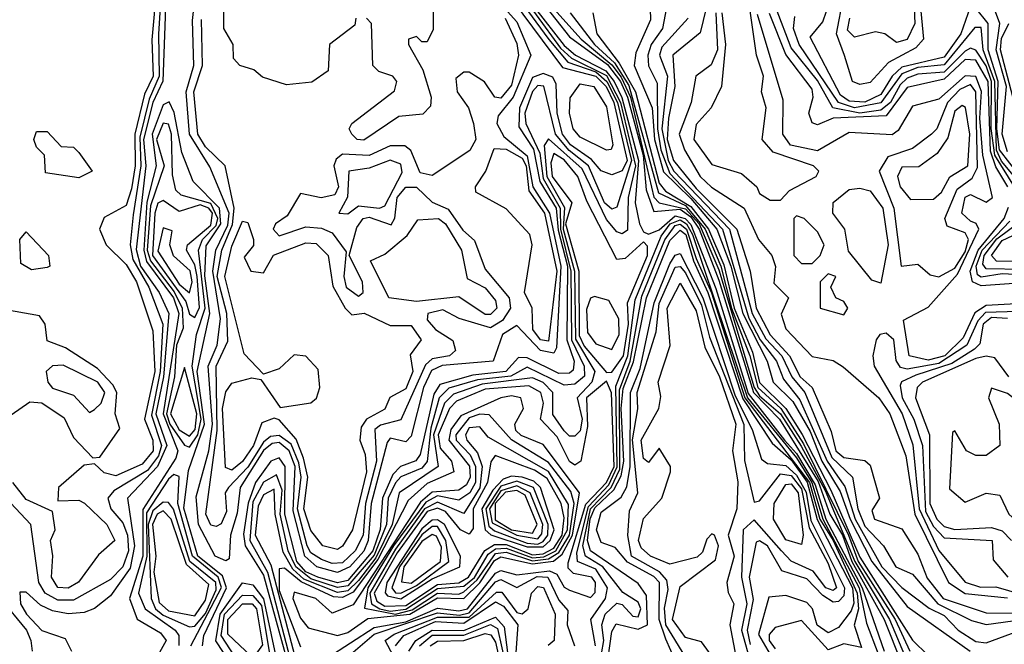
# Model space of a CAD drawing. Extents: x 2889633 to 3052318, y 540750 to 918690.
# Tile 576 of 656: x 2991813 to 2993679, y 823738 to 824922. Entities that reach past the tile are written whole.
import ezdxf

# ---------------------------------------------------------------- set-up
doc = ezdxf.new("R2010")
doc.units = 0

msp = doc.modelspace()

# ---------------------------------------------------------------- linework, layer by layer
at = {"layer": '0CON02XD'}
for points in [[(2992734.8, 824995), (2992815.7, 824884.3), (2992851.7, 824841.7), (2992905, 824822.8), (2992925.9, 824805), (2992946, 824765), (2992972.7, 824655), (2992945, 824566.7), (2992935, 824562.5), (2992921.5, 824575), (2992891.2, 824645), (2992854.2, 824674.2), (2992828.7, 824705), (2992806.2, 824796.2), (2992795, 824797.1), (2992785, 824785.8), (2992770.4, 824745), (2992772.3, 824725), (2992798.7, 824668.7), (2992805, 824621.1), (2992837.3, 824565), (2992838.1, 824525), (2992857.7, 824445), (2992858.5, 824315), (2992882.9, 824265), (2992883.6, 824246.4), (2992865, 824231.1), (2992845, 824229.4), (2992775, 824263.5), (2992743.8, 824246.2), (2992680.8, 824239.2), (2992626.4, 824223.6), (2992608.2, 824205), (2992592.3, 824147.7), (2992585.4, 824084.6), (2992575, 824071.9), (2992535, 824055.6), (2992525, 824044.4), (2992511.4, 824015), (2992508.1, 823965), (2992485, 823907.2), (2992435, 823848.8), (2992415, 823845.7), (2992365, 823862.3), (2992336.5, 823885), (2992322, 823915), (2992306.9, 823985), (2992310.5, 824030.5), (2992299.5, 824059.5), (2992275, 824045.5), (2992255, 824008), (2992249.2, 823935), (2992282.4, 823875), (2992325, 823712.5)], [(2992745.9, 824995), (2992838.2, 824868.2), (2992858.9, 824848.9), (2992925, 824816), (2992951.5, 824765), (2992980.3, 824645), (2992966.1, 824585), (2992965, 824523.3), (2992955, 824516.2), (2992945, 824520), (2992925, 824542.9), (2992879, 824639), (2992815, 824695.8), (2992806.7, 824683.3), (2992811.9, 824625), (2992845.7, 824565.7), (2992843.1, 824525), (2992864.2, 824445), (2992866.6, 824316.6), (2992902.9, 824255), (2992897.5, 824235), (2992869.5, 824205), (2992879.1, 824165), (2992875, 824142.9), (2992865, 824132.5), (2992855, 824132.5), (2992845, 824142.5), (2992823.6, 824173.6), (2992823.1, 824215), (2992805, 824234.5), (2992785, 824242.9), (2992689.2, 824230.8), (2992635, 824212.3), (2992618.2, 824195), (2992597, 824135), (2992605.8, 824075), (2992531.9, 824025), (2992518.8, 823965), (2992487.9, 823902.1), (2992455, 823859), (2992435, 823839.3), (2992415, 823836.2), (2992351.7, 823861.7), (2992330.7, 823880.7), (2992312.5, 823912.5), (2992297.2, 823985), (2992295, 824032), (2992275, 824021.4), (2992265, 824000), (2992259.3, 823945), (2992288.6, 823888.6), (2992334.2, 823715)], [(2992072.1, 824982.1), (2992063.6, 824883.6), (2992065.9, 824815), (2992049.2, 824780.8), (2992031.1, 824705), (2992031.8, 824645), (2992025, 824601.2), (2992015, 824570), (2991973, 824547), (2991964, 824525), (2991976.7, 824495), (2992015, 824458), (2992034.4, 824425), (2992065, 824332.5), (2992068.8, 824255), (2992049.6, 824165), (2992065.4, 824125), (2992066.2, 824105), (2992045, 824079.4), (2991995, 824057.1), (2991972.9, 824062.9), (2991955, 824080), (2991935, 824077.5), (2991886.7, 824035), (2991885, 824010), (2991925, 824011.2), (2991935.8, 824005.8), (2991978, 823965), (2991993.3, 823935), (2991962.3, 823907.7), (2991924.4, 823855.6), (2991905, 823844.3)], [(2992415, 823874.2), (2992375.8, 823885), (2992353.1, 823905), (2992331, 823991), (2992335.2, 824075.2), (2992323.5, 824105), (2992305, 824120.3), (2992291.4, 824118.6), (2992275, 824105.4), (2992230.7, 824035), (2992225, 823986.7), (2992212.5, 823945), (2992209.7, 823900.3), (2992203.9, 823896.1), (2992183.3, 823905), (2992151.8, 823965), (2992147.4, 824017.4), (2992171.4, 824105), (2992178.3, 824155), (2992170.3, 824265), (2992187.5, 824305), (2992193.6, 824355), (2992178.7, 824445), (2992184.7, 824485), (2992207.6, 824532.4), (2992209.8, 824555), (2992173, 824643), (2992134.7, 824705), (2992128.4, 824785), (2992143.2, 824835), (2992140.2, 824920.2), (2992147.5, 824985)], [(2992728.1, 824985), (2992841.5, 824831.5), (2992905, 824814.8), (2992924.2, 824795), (2992939.1, 824765), (2992964, 824655), (2992955, 824635.6), (2992935, 824628.1), (2992915, 824635.6), (2992896.9, 824656.9), (2992856.8, 824685), (2992841.6, 824705), (2992831.6, 824745), (2992829.8, 824799.8), (2992823.3, 824813.3), (2992805, 824820), (2992785, 824812.2), (2992760.3, 824755), (2992758.9, 824718.9), (2992786.8, 824676.8), (2992799, 824615), (2992829.8, 824565), (2992833.3, 824523.3), (2992851, 824455), (2992850.2, 824315), (2992863.6, 824275), (2992862.1, 824257.9), (2992855, 824251.9), (2992835, 824251.2), (2992775, 824280.8), (2992758.1, 824281.9), (2992734.2, 824255), (2992671.7, 824248.3), (2992609.3, 824230.7), (2992597.8, 824212.2), (2992572, 824098), (2992563.9, 824086.1), (2992534.7, 824075.3), (2992520, 824060), (2992500.8, 824015), (2992495.9, 823955.9), (2992482.3, 823915), (2992435, 823858.8), (2992415, 823854.8), (2992377.8, 823865), (2992355, 823875.3), (2992338.5, 823895), (2992315.2, 823985), (2992316.3, 824075), (2992305, 824091.5), (2992288.9, 824085), (2992260, 824045), (2992245.8, 824005.8), (2992237, 823947), (2992240.3, 823925), (2992275, 823869.4), (2992321.4, 823701.4)], [(2993006.7, 824985), (2993008.3, 824921.7), (2992980.7, 824859.3), (2992977.8, 824835), (2993011.4, 824755), (2993016.3, 824695), (2993033.4, 824633.4), (2993085, 824582.8), (2993134.3, 824525), (2993161, 824455), (2993183.5, 824365), (2993229.6, 824275), (2993240.9, 824235), (2993278.5, 824198.5), (2993311.3, 824141.3), (2993333.2, 824085), (2993367.9, 824027.9), (2993387, 823975), (2993428.2, 823895), (2993495, 823810), (2993614.5, 823725)], [(2993255, 824580), (2993271.7, 824598.3), (2993322.5, 824625), (2993327.5, 824635), (2993317.5, 824645), (2993240.9, 824670.9), (2993220, 824695), (2993228, 824755), (2993218.8, 824785), (2993222.5, 824815), (2993209.2, 824855), (2993192.5, 824975)], [(2993507.1, 824975), (2993509.6, 824915), (2993495, 824884.2), (2993475, 824878.8), (2993452.5, 824895), (2993435, 824899.2), (2993395, 824888.8), (2993381.9, 824901.9), (2993386, 824925)], [(2993685, 824671.6), (2993675.2, 824705), (2993683.2, 824795), (2993663.7, 824865), (2993670.9, 824915), (2993648.8, 824975)], [(2992450, 824925), (2992448.3, 824911.7), (2992400, 824875), (2992397.5, 824825), (2992366.7, 824803.3), (2992318.3, 824798.3), (2992273, 824813), (2992257, 824827), (2992230, 824835), (2992218.3, 824848.3), (2992217.5, 824875), (2992200, 824905), (2992200, 824965)], [(2992714.3, 824964.3), (2992755, 824917.8), (2992781.9, 824855), (2992748.1, 824775), (2992720, 824740), (2992717.1, 824725), (2992730.8, 824700.8), (2992775, 824663.6), (2992785.7, 824605), (2992817.1, 824555), (2992838.8, 824455), (2992830.2, 824299.8), (2992825, 824290), (2992800, 824295), (2992755, 824342), (2992728.1, 824325), (2992710, 824275), (2992613.4, 824266.6), (2992593.3, 824256.7), (2992578.2, 824225), (2992555, 824132.5), (2992545, 824121.9), (2992515, 824128.8), (2992509.2, 824120.8), (2992478.8, 824005), (2992473.5, 823935), (2992465, 823914.6), (2992438.5, 823885), (2992415, 823874.2)], [(2993119.3, 824965), (2993102.9, 824897.1), (2993050.8, 824855), (2993054.7, 824795), (2993042.5, 824735), (2993040.2, 824695), (2993052.4, 824655), (2993095, 824601.8), (2993172, 824525), (2993197.1, 824445), (2993208.7, 824375), (2993235, 824324.5), (2993272, 824285), (2993292.1, 824245), (2993314.7, 824224.7), (2993351.1, 824141.1), (2993360, 824105), (2993375, 824092.2), (2993415, 824086.7), (2993425, 824077.5), (2993442.5, 824015), (2993428.3, 823991.7), (2993433.3, 823975), (2993485, 823956.7), (2993515, 823908.8), (2993533.1, 823863.1), (2993563.1, 823825), (2993645, 823797.7), (2993695, 823797.3)], [(2993518.4, 824965), (2993526, 824885), (2993511.3, 824868.7), (2993459.5, 824840.5), (2993425, 824803.1), (2993405, 824799.2), (2993391.2, 824805), (2993376.2, 824853.8), (2993360.8, 824895), (2993374.6, 824965)], [(2992079.7, 824955), (2992075.7, 824895), (2992077, 824815), (2992058.5, 824771.5), (2992040.5, 824699.5), (2992042.8, 824645), (2992028.2, 824551.8), (2992022.5, 824495), (2992027.2, 824467.2), (2992057.5, 824415), (2992084.5, 824345), (2992079, 824255), (2992062.6, 824172.6), (2992081.6, 824115), (2992076.3, 824095), (2992055, 824067.7), (2991991.1, 824028.9), (2991980, 824015), (2991985.8, 823995), (2992008.1, 823968.1), (2992017.3, 823945), (2992018.9, 823915), (2992008.5, 823885), (2991985, 823860.8), (2991915, 823821.9), (2991885, 823821.5)], [(2992089.4, 824945), (2992084.4, 824805.6), (2992065.2, 824765), (2992047.7, 824695), (2992051.7, 824645), (2992033.4, 824486.6), (2992041.6, 824455), (2992077.2, 824405), (2992095.3, 824365), (2992085.5, 824245), (2992070.7, 824175), (2992091.9, 824115), (2992074.2, 824075), (2992017.5, 824015), (2992030.7, 823925), (2992022.1, 823882.1)], [(2992596.7, 824945), (2992596.7, 824903.3), (2992585, 824880), (2992575, 824880), (2992565, 824890), (2992550, 824885), (2992550, 824875), (2992577, 824827), (2992592.5, 824775), (2992591.7, 824758.3), (2992577, 824743), (2992531.7, 824738.3), (2992465, 824693.8)], [(2992788.8, 824945), (2992845, 824872.9), (2992866.2, 824855), (2992923.8, 824825), (2992939.7, 824805), (2992954.4, 824774.4), (2992985.9, 824655), (2992979.3, 824575), (2992987.5, 824535), (2992995, 824520), (2993005, 824515.7), (2993025, 824523.8), (2993055, 824550.2), (2993074.1, 824545), (2993085, 824533.8), (2993132.3, 824412.3), (2993193.7, 824213.7), (2993262.3, 824125), (2993285, 824099.4), (2993320.6, 824040.6), (2993341.1, 823975), (2993409.6, 823845), (2993451.2, 823725)], [(2992803.1, 824955), (2992855, 824889.6), (2992926.7, 824836.7), (2992951.4, 824805), (2992964.9, 824775), (2992994.6, 824665), (2993000.5, 824599.5), (2993015, 824558.6), (2993065, 824562.7), (2993085, 824548.3), (2993100.8, 824525), (2993138.3, 824428.3), (2993203.8, 824215), (2993253, 824165), (2993326.5, 824046.5), (2993348.1, 823985), (2993372.4, 823945), (2993389.9, 823895), (2993451.4, 823785), (2993485, 823701.1)], [(2992825, 824942.3), (2992877.3, 824885), (2992935, 824836.5), (2992952.7, 824812.7), (2992970.6, 824775), (2993015, 824585.6), (2993025, 824574.6), (2993075, 824563.3), (2993100.7, 824535), (2993137.9, 824447.9), (2993205, 824224.7), (2993215, 824209), (2993254.9, 824174.9), (2993293.9, 824113.9), (2993339.3, 824029.3), (2993395.5, 823895), (2993461.6, 823785), (2993495, 823705.6)], [(2993038.8, 824945), (2993031.4, 824905), (2993009.5, 824875), (2993003.3, 824855), (2993004.4, 824834.4), (2993021.4, 824801.4), (2993021.6, 824715), (2993027.9, 824675), (2993045, 824630.7), (2993144.7, 824525), (2993195, 824356.5), (2993216.4, 824315), (2993247.3, 824275), (2993260.5, 824240.5), (2993291.7, 824201.7), (2993343.2, 824085), (2993363, 824057), (2993377.1, 824037.1), (2993396.3, 823975), (2993446.9, 823885), (2993485, 823845.7), (2993536.7, 823806.7), (2993565, 823792.9), (2993591.4, 823765), (2993625, 823743.1), (2993645, 823740.6), (2993705, 823762.9)], [(2993698.4, 824605), (2993661, 824665), (2993654.2, 824715.8), (2993654.8, 824805), (2993645, 824834.6), (2993625, 824864.4), (2993615, 824868.1), (2993605, 824862.1), (2993565, 824822.7), (2993515, 824818.7), (2993495, 824811.2), (2993481.4, 824798.6), (2993463.1, 824765), (2993445, 824750.7), (2993405, 824744.7), (2993354, 824755), (2993325, 824806.5), (2993275, 824868.6), (2993246.9, 824943.1)], [(2993614.3, 824945.7), (2993596.9, 824895), (2993565, 824851.2), (2993485, 824831.8), (2993466.6, 824815), (2993445, 824780.4), (2993415, 824765.9), (2993385, 824767.2), (2993368.8, 824778.8), (2993311.2, 824888.8), (2993335, 824918), (2993342.1, 824937.9)], [(2993709.3, 824625), (2993670.1, 824675), (2993664.9, 824715.1), (2993667.5, 824805), (2993648.4, 824865), (2993648.2, 824915), (2993625, 824944)], [(2992405, 823891.1), (2992385, 823898.5), (2992365, 823911.4), (2992357.9, 823925), (2992339.2, 823995), (2992346.4, 824055), (2992342.2, 824082.2), (2992327.2, 824117.2), (2992305, 824133.9), (2992288.3, 824131.7), (2992275, 824121.2), (2992245, 824073.6), (2992208.8, 824035), (2992202.5, 824025), (2992205, 823990), (2992195, 823966.7), (2992185, 823961.2), (2992175, 823964), (2992166, 823985), (2992186.9, 824143.1), (2992185.6, 824265), (2992207.3, 824312.7), (2992205.4, 824365), (2992187.1, 824435), (2992196.1, 824485), (2992216.2, 824533.8), (2992219.6, 824565), (2992202.5, 824645), (2992165, 824680.8), (2992150.5, 824705), (2992142.9, 824785), (2992159.5, 824835), (2992157.6, 824922.4)], [(2992733.1, 824925), (2992755, 824876.7), (2992758.6, 824855), (2992745, 824798), (2992725, 824773.1), (2992713.3, 824775), (2992693.9, 824803.9), (2992665, 824822.5), (2992655, 824822.5), (2992639.3, 824810.7), (2992642, 824785), (2992663.3, 824755), (2992673.3, 824725), (2992677.5, 824695), (2992666, 824674), (2992595, 824626.7), (2992571.7, 824631.7), (2992554.3, 824674.3), (2992542.7, 824682.7), (2992515, 824682.9), (2992475, 824664.4), (2992425, 824667.1), (2992412.5, 824657.5), (2992408.1, 824645), (2992417.3, 824605), (2992410, 824590), (2992384.3, 824584.3), (2992345, 824592.5), (2992320, 824550), (2992297.5, 824535), (2992293.3, 824525), (2992305, 824512), (2992355, 824529.2), (2992385, 824527.1), (2992405, 824518), (2992431.7, 824481.7), (2992427.1, 824435), (2992431.9, 824415), (2992455, 824398), (2992463.8, 824405), (2992462.5, 824425), (2992437.5, 824475), (2992452, 824528), (2992464, 824545), (2992475, 824547.8), (2992516.9, 824533.1), (2992524.2, 824545.8), (2992528.2, 824585), (2992545, 824604.4), (2992565, 824604.3), (2992595, 824575.8), (2992625, 824562.9), (2992653.1, 824523.1), (2992675, 824503.3), (2992695, 824448.8), (2992740.8, 824395), (2992742.9, 824375), (2992728.2, 824351.8), (2992705, 824337.8), (2992645.8, 824355.8), (2992615, 824371.9), (2992586.2, 824365), (2992585, 824353.3), (2992601.2, 824335), (2992633.9, 824313.9), (2992638.8, 824295), (2992627.5, 824285), (2992595, 824279.4), (2992582.1, 824267.9), (2992535, 824163.3), (2992496.5, 824153.5), (2992485.8, 824145), (2992488.9, 824085), (2992468.1, 824005), (2992463.6, 823945), (2992448.5, 823915), (2992425, 823892.5), (2992405, 823891.1)], [(2992465, 824693.8), (2992452.5, 824695), (2992442.5, 824705), (2992437.5, 824715), (2992442.5, 824725), (2992523, 824787), (2992527.5, 824805), (2992520, 824815), (2992493.9, 824823.9), (2992482.5, 824835), (2992480, 824915), (2992470, 824925)], [(2992856.2, 824935), (2992902.5, 824875), (2992940, 824840), (2992967.5, 824797.5), (2993023.6, 824593.6), (2993075, 824569.7), (2993112.2, 824525), (2993141.7, 824455), (2993161.8, 824375), (2993197, 824285), (2993211.7, 824225), (2993255.7, 824185), (2993298.3, 824118.3), (2993383.7, 823945), (2993401.9, 823895), (2993472.1, 823785), (2993500, 823725)], [(2992899.2, 824935), (2992906.7, 824895), (2992949.4, 824839.4), (2992980, 824785), (2993025, 824612.2), (2993036.9, 824596.9), (2993085, 824567.9), (2993118.6, 824525), (2993147.2, 824457.2), (2993167.3, 824375), (2993201.8, 824291.8), (2993215, 824234.5), (2993265.1, 824185.1), (2993296, 824136), (2993350.1, 824030.1), (2993405, 823903.1), (2993505, 823745.7), (2993535, 823717.1)], [(2993080, 824925), (2993030.2, 824869.8), (2993025.6, 824855), (2993040.8, 824815), (2993030, 824715), (2993041.7, 824655), (2993052.9, 824635), (2993158.2, 824525), (2993201.1, 824365), (2993226.8, 824316.8), (2993257.7, 824285), (2993276.2, 824245), (2993301.2, 824215), (2993352.2, 824092.2), (2993391.4, 824055), (2993401.3, 823995), (2993415, 823962.2), (2993450, 823925), (2993473.3, 823885), (2993505, 823871.2), (2993553.1, 823815), (2993617, 823783), (2993645, 823775.7), (2993695, 823782.7)], [(2993132.1, 824935), (2993135.3, 824864.7), (2993123.4, 824836.6), (2993094.2, 824815), (2993085.7, 824765), (2993063.1, 824705), (2993072.7, 824675), (2993102.9, 824625), (2993124.2, 824604.2), (2993186, 824565), (2993213.3, 824505), (2993238.6, 824475), (2993245.7, 824454.3), (2993242.5, 824422.5), (2993270, 824395), (2993255.9, 824364.1), (2993265, 824336.2), (2993315, 824283.3), (2993355, 824276.2), (2993373.9, 824263.9), (2993441.2, 824205), (2993462, 824175), (2993492.2, 824095), (2993509.7, 823985), (2993573.5, 823855), (2993605, 823834.1), (2993685, 823826.2)], [(2993143.5, 824935), (2993150.7, 824875), (2993143.3, 824795), (2993123.3, 824755), (2993095, 824723.3), (2993090.8, 824695), (2993125, 824647.5), (2993180.7, 824630.7), (2993210, 824605), (2993215, 824592.5), (2993235, 824580), (2993255, 824580)], [(2993724.5, 824384.5), (2993645, 824380), (2993623.5, 824366.5), (2993601.3, 824318.7), (2993566.4, 824285), (2993535, 824276.3), (2993498.6, 824285), (2993487.8, 824352.2), (2993535, 824377.1), (2993590.1, 824439.9), (2993630.6, 824525), (2993625.7, 824535.7), (2993615, 824540), (2993598.6, 824555), (2993604.6, 824585.4), (2993615, 824590.8), (2993645, 824576.2), (2993656.9, 824585), (2993638.4, 824665), (2993632.5, 824735), (2993635.9, 824785.9), (2993625, 824814.4), (2993605, 824815.4), (2993555, 824771.1), (2993505, 824758.1), (2993477.9, 824712.1), (2993466.6, 824703.4), (2993385, 824708.2), (2993325, 824673.1), (2993273.8, 824683.8), (2993259.2, 824705), (2993259.7, 824769.7), (2993211.6, 824931.6)], [(2993685.9, 824605), (2993662.8, 824642.8), (2993652.8, 824672.8), (2993648.2, 824805), (2993625, 824845.4), (2993605, 824846.2), (2993565, 824809.3), (2993495, 824793.3), (2993455, 824739.6), (2993354.6, 824735.4), (2993325, 824722.9), (2993315, 824726.2), (2993308.6, 824745), (2993317.1, 824775), (2993315, 824790), (2993265, 824855.8), (2993233.9, 824933.9)], [(2993705.7, 824615), (2993673.5, 824653.5), (2993664.4, 824674.4), (2993661.1, 824805), (2993638.9, 824865), (2993635, 824907.1), (2993623.1, 824906.9), (2993565, 824836.1), (2993515, 824831.2), (2993485, 824819.3), (2993445, 824764.6), (2993395.2, 824754.8), (2993364.8, 824764.8), (2993290, 824875), (2993279.4, 824905), (2993282, 824928)], [(2993695.4, 824775.4), (2993671.6, 824865), (2993673.5, 824886.5), (2993687.8, 824915)], [(2992925, 824674.4), (2992875, 824699.1), (2992861.8, 824715), (2992854.7, 824745), (2992856, 824774), (2992875, 824800.4), (2992901.2, 824795), (2992925, 824756.9), (2992936.9, 824685), (2992934.2, 824675.8), (2992925, 824674.4)], [(2993555, 824434.3), (2993585, 824451.2), (2993605, 824482.2), (2993611.2, 824505), (2993605, 824518.1), (2993570.8, 824530.8), (2993566.2, 824545), (2993589.6, 824600.4), (2993618.3, 824621.7), (2993628.4, 824641.6), (2993625.3, 824785), (2993615, 824798.9), (2993595, 824789.5), (2993571.5, 824765), (2993551.2, 824715), (2993541.2, 824705), (2993505, 824678), (2993458.1, 824661.9), (2993442, 824635), (2993470, 824565), (2993483.3, 824455), (2993515, 824458.8), (2993538.3, 824438.3), (2993555, 824434.3)], [(2992159.2, 823735), (2992161.8, 823755), (2992204.8, 823845), (2992197.6, 823867.6), (2992150.8, 823905), (2992124.2, 823995.8), (2992132.7, 824067.3), (2992163.4, 824155), (2992149.4, 824255), (2992173.4, 824365), (2992163.7, 824436.3), (2992166.5, 824493.5), (2992194.1, 824535), (2992191.6, 824565), (2992141.4, 824615), (2992120.3, 824670.3), (2992105.8, 824745.8), (2992096.4, 824766.4), (2992085, 824760.8), (2992063.8, 824705), (2992071.4, 824645), (2992054, 824576), (2992048.2, 824485), (2992053.4, 824463.4), (2992104.3, 824395), (2992114.3, 824365), (2992084.8, 824175), (2992112.4, 824105), (2992108.9, 824091.1), (2992046.2, 823993.8), (2992046, 823905), (2992021.1, 823825), (2992035.6, 823785.6), (2992079.8, 823759.8), (2992090.6, 823745), (2992077.7, 823722.3)], [(2993501.2, 824581.2), (2993545, 824582), (2993560, 824595), (2993575.8, 824624.2), (2993610, 824645), (2993613.5, 824705), (2993605.6, 824755.6), (2993599.5, 824759.5), (2993585, 824748.8), (2993572.2, 824697.8), (2993551.7, 824668.3), (2993517, 824643), (2993485, 824642.5), (2993476.7, 824625), (2993482, 824605), (2993501.2, 824581.2)], [(2992135, 824111.4), (2992150.8, 824135), (2992156.9, 824165), (2992140, 824265), (2992148, 824325), (2992164.7, 824375), (2992152.1, 824485), (2992159.2, 824505), (2992185, 824532), (2992188.5, 824545), (2992175, 824573.6), (2992119.2, 824589.2), (2992108.8, 824598.8), (2992102.3, 824627.7), (2992100.8, 824705), (2992095, 824724), (2992085, 824725.7), (2992072.1, 824695), (2992086.7, 824645), (2992061, 824569), (2992054.8, 824485), (2992060.6, 824465), (2992105.9, 824405.9), (2992121.1, 824375), (2992122.9, 824337.1), (2992110.2, 824305), (2992106.2, 824245), (2992091.3, 824175), (2992097.4, 824155), (2992125, 824115.6), (2992135, 824111.4)], [(2991925, 824622.5), (2991861.7, 824631.7), (2991860, 824665), (2991845, 824680), (2991840, 824695), (2991845, 824710), (2991865, 824710), (2991891.7, 824681.7), (2991915, 824680), (2991925, 824670), (2991950, 824635), (2991925, 824622.5)], [(2992815, 824312.9), (2992800, 824315), (2992785.6, 824335), (2992784.2, 824375), (2992770, 824405), (2992784.3, 824495), (2992780, 824515), (2992735, 824563.5), (2992677.5, 824595), (2992676.7, 824605), (2992696.2, 824635), (2992712, 824678), (2992735, 824676.7), (2992765, 824659.5), (2992772.7, 824645), (2992777.8, 824597.8), (2992807.4, 824555), (2992831.2, 824445), (2992815, 824312.9)], [(2992925, 824253.3), (2992935, 824254), (2992957.6, 824285), (2992966.6, 824345), (2992964.7, 824385.3), (2993003.1, 824475), (2993002.5, 824492.5), (2992995, 824501.2), (2992960.7, 824469.3), (2992945, 824467.5), (2992888, 824578), (2992870.9, 824625), (2992845, 824656.2), (2992825, 824668.1), (2992819.6, 824650.4), (2992821.9, 824625), (2992859.4, 824575), (2992847.7, 824535), (2992872.6, 824445), (2992873.2, 824323.2), (2992883, 824303), (2992925, 824253.3)], [(2992435, 824553.8), (2992455, 824569.2), (2992495, 824564.4), (2992505, 824569.2), (2992537.6, 824632.4), (2992535, 824648), (2992515, 824655.7), (2992475, 824640.6), (2992436.7, 824635), (2992434.5, 824585.5), (2992417.5, 824555), (2992435, 824553.8)], [(2993445, 824422.5), (2993428.3, 824428.3), (2993383.5, 824483.5), (2993376.7, 824525), (2993354, 824555), (2993354.4, 824575.6), (2993385, 824600), (2993405, 824602.9), (2993425, 824597.5), (2993448.9, 824565), (2993459.2, 824495), (2993445, 824422.5)], [(2992145, 824357.5), (2992153.5, 824376.5), (2992149.2, 824435), (2992145, 824457.5), (2992129.2, 824485), (2992130.8, 824495), (2992175, 824532.7), (2992178.6, 824555), (2992171.2, 824565), (2992155, 824571.2), (2992115, 824558.1), (2992085, 824579.2), (2992075, 824574), (2992068.9, 824555), (2992064.8, 824475), (2992127.5, 824387.5), (2992135, 824363.8), (2992145, 824357.5)], [(2993715, 824423.1), (2993635, 824417.7), (2993618.9, 824425), (2993614.2, 824445), (2993629.5, 824485), (2993678.9, 824545), (2993686.8, 824566.8)], [(2993315, 824460), (2993330, 824475), (2993337.5, 824495), (2993325, 824520), (2993300, 824545), (2993285, 824550), (2993280, 824545), (2993280, 824475), (2993295, 824460), (2993315, 824460)], [(2992135, 824404.2), (2992140, 824425), (2992136.1, 824446.1), (2992104.3, 824474.3), (2992097.5, 824495), (2992101.7, 824521.7), (2992085, 824527.5), (2992075, 824483.3), (2992115, 824420.9), (2992135, 824404.2)], [(2992415, 823918), (2992387.5, 823925), (2992365, 823953.8), (2992351.5, 823995), (2992359.1, 824055), (2992350.9, 824090.9), (2992336.7, 824126.7), (2992305, 824163.3), (2992295, 824166.7), (2992272, 824158), (2992256.2, 824115), (2992235, 824084.3), (2992215, 824068), (2992203.1, 824073.1), (2992197.3, 824185), (2992203.6, 824216.4), (2992215, 824233.3), (2992253, 824243), (2992270, 824240), (2992306.7, 824186.7), (2992365, 824195.7), (2992375.5, 824204.5), (2992381.5, 824225), (2992378.8, 824258.8), (2992355, 824284.2), (2992333.1, 824286.9), (2992305, 824260), (2992275, 824250), (2992238.3, 824288.3), (2992201.5, 824435), (2992215, 824492.5), (2992235, 824540), (2992245, 824537.5), (2992256, 824505), (2992255.8, 824494.2), (2992238.3, 824471.7), (2992251.2, 824445), (2992275, 824442), (2992294.2, 824475.8), (2992355, 824499.2), (2992375, 824497.5), (2992397.5, 824475), (2992406.6, 824416.6), (2992430, 824375), (2992442.5, 824362.5), (2992465.7, 824365.7), (2992515, 824342.5), (2992555, 824342), (2992573.8, 824315), (2992553.3, 824286.7), (2992557.8, 824255), (2992545, 824222), (2992514.4, 824205.6), (2992505, 824183.8), (2992470, 824165), (2992460.3, 824149.7), (2992457.5, 824125), (2992467.6, 824097.6), (2992470.5, 824065), (2992444, 823955), (2992425, 823924), (2992415, 823918)], [(2992705, 824362.9), (2992695, 824362.9), (2992645, 824396.7), (2992565, 824387.5), (2992512.5, 824395), (2992477.5, 824465), (2992505, 824477.5), (2992547.1, 824512.9), (2992567.5, 824542.5), (2992606.7, 824545), (2992620, 824535), (2992650, 824485), (2992661.2, 824431.2), (2992695, 824413.8), (2992715, 824390), (2992717.1, 824375), (2992705, 824362.9)], [(2992904.3, 823735), (2992895.6, 823785), (2992923.5, 823825), (2992927.3, 823845), (2992905, 823880.4), (2992870, 823895), (2992868.8, 823911.2), (2992890.7, 823999.3), (2992929.8, 824040.2), (2992945.6, 824074.4), (2992942.6, 824227.4), (2992965.4, 824284.6), (2992979.2, 824390.8), (2993028.6, 824511.4), (2993045.9, 824535), (2993065, 824542.7), (2993077, 824535), (2993088.4, 824515), (2993192.6, 824205), (2993285, 824091.2), (2993314, 824045), (2993335.4, 823975), (2993403.7, 823845), (2993418, 823778), (2993440, 823720)], [(2992911.3, 823695), (2992920, 823745), (2992916.5, 823775), (2992922.5, 823795), (2992945, 823816.2), (2992955, 823813.3), (2992975, 823791.4), (2992985, 823790), (2992990, 823805), (2992985, 823818), (2992956.1, 823836.1), (2992918.2, 823885), (2992885.3, 823905.3), (2992880.2, 823925), (2992894.9, 823995.1), (2992934, 824035), (2992950.1, 824069.9), (2992949.5, 824220.5), (2992969.8, 824275), (2992992.3, 824397.7), (2993035.5, 824504.5), (2993055, 824531.8), (2993065, 824534.2), (2993077, 824525), (2993095, 824469.6), (2993124, 824404), (2993187.6, 824205), (2993309.7, 824045), (2993329.7, 823975), (2993354.5, 823935), (2993400, 823835), (2993402.9, 823805), (2993394.2, 823774.2), (2993408.3, 823731.7), (2993375, 823738.8), (2993345, 823727.5), (2993295, 823782.9), (2993245, 823770), (2993233.3, 823756.7), (2993233.3, 823745), (2993245, 823729.4)], [(2993722.2, 824437.8), (2993675, 824440), (2993635, 824433.8), (2993628.5, 824438.5), (2993625.8, 824455), (2993637, 824485), (2993689.7, 824540.3)], [(2993715, 824448.4), (2993645, 824449.5), (2993638.3, 824458.3), (2993641.2, 824475), (2993665, 824506.8), (2993716.7, 824545)], [(2991835, 824447.5), (2991815, 824460), (2991813.3, 824505), (2991825, 824520), (2991867.5, 824475), (2991870, 824455), (2991865, 824452.5), (2991835, 824447.5)], [(2992924.7, 823685), (2992935, 823762.5), (2992943.3, 823776.7), (2992985, 823766.5), (2993003.1, 823775), (2993000.8, 823830.8), (2992985, 823853.1), (2992894.6, 823915), (2992889.2, 823935), (2992894.4, 823975.6), (2992903, 823997), (2992939.3, 824030.7), (2992952.7, 824057.3), (2992958, 824085), (2992953.1, 824185), (2992956.9, 824223.1), (2992976.3, 824273.7), (2993000.7, 824395), (2993045, 824503.5), (2993065, 824523.2), (2993075.2, 824515), (2993090, 824465), (2993117.3, 824405), (2993183.2, 824203.2), (2993239.1, 824119.1), (2993275, 824088), (2993305.2, 824045.2), (2993324.3, 823974.3), (2993391.5, 823845), (2993393.8, 823816.2), (2993388.8, 823801.2), (2993365, 823770), (2993345, 823759.5), (2993324.3, 823774.3), (2993315.6, 823805), (2993305, 823817.1), (2993265, 823830.6), (2993232.7, 823827.3), (2993213.5, 823756.5), (2993235, 823718.5)], [(2993715, 824463.6), (2993664, 824464), (2993654.6, 824475), (2993675, 824503.2), (2993695, 824513.1), (2993714.4, 824514.4), (2993728.6, 824508.6), (2993732.5, 824495), (2993715, 824463.6)], [(2993056.7, 823705), (2993037.7, 823747.7), (2993024.8, 823785), (2993025.3, 823855.3), (2993015, 823866.8), (2992965, 823893.9), (2992941.4, 823921.4), (2992915, 823931.2), (2992905.9, 823955), (2992915, 823988.5), (2992953.2, 824016.8), (2992963.4, 824036.6), (2992970, 824075), (2992970.7, 824215), (2992988.9, 824261.1), (2993015.3, 824385), (2993045, 824458.9), (2993055, 824475.6), (2993065, 824478.6), (2993107.4, 824395), (2993168.8, 824208.8), (2993200.9, 824145), (2993218.8, 824088.8), (2993230.5, 824080.5), (2993265, 824077.1), (2993285, 824058.4), (2993303.6, 824026.4), (2993312.4, 823972.4), (2993376.1, 823845), (2993375, 823830), (2993365, 823818.9), (2993355, 823817.8), (2993335, 823830.8), (2993305, 823862.2), (2993257.5, 823877.5), (2993230, 823925), (2993215, 823934.2), (2993208.6, 823931.4), (2993195.4, 823865), (2993203, 823823), (2993191.7, 823765), (2993197.6, 823737.6)], [(2993080.8, 823705), (2993037.8, 823775), (2993035, 823806.7), (2993042.1, 823842.1), (2993039.5, 823859.5), (2993025.3, 823875.3), (2992972.7, 823905), (2992965.5, 823944.5), (2992968.8, 823991.2), (2992984.2, 824025), (2992974.4, 824125.6), (2992984.4, 824184.4), (2992983.1, 824215), (2993019.5, 824330.5), (2993025, 824383.8), (2993055, 824453.1), (2993065, 824454.4), (2993075, 824442.2), (2993105, 824380.6), (2993120.5, 824320.5), (2993185.4, 824154.6), (2993186.4, 824086.4), (2993205, 824007.5), (2993215, 824010), (2993255, 824061.1), (2993275, 824057.8), (2993295, 824032.7), (2993309, 823959), (2993345, 823891.4), (2993360.8, 823845), (2993355, 823840), (2993340.8, 823845), (2993316.9, 823876.9), (2993275, 823895.7), (2993256.9, 823915), (2993205, 823973.8), (2993184.4, 823955), (2993181.2, 823865), (2993191.1, 823815), (2993180.9, 823765), (2993199.4, 823699.4)], [(2993375, 824362.5), (2993382.5, 824375), (2993375, 824387.5), (2993360, 824395), (2993350, 824415), (2993360, 824435), (2993345, 824440), (2993330, 824425), (2993330, 824375), (2993375, 824362.5)], [(2993133.3, 823703.3), (2993105, 823742.5), (2993075, 823751.2), (2993050, 823785), (2993065, 823847.5), (2993131.7, 823898.3), (2993137.5, 823925), (2993130, 823945), (2993125, 823947.5), (2993115, 823937.5), (2993107, 823913), (2993097, 823903), (2993045, 823890), (2993008.8, 823905), (2992990.9, 823920.9), (2992985.8, 823935), (2992995, 823976.7), (2993030, 824015), (2993046.7, 824065), (2993046.7, 824075), (2993025, 824110), (2993005, 824082.5), (2992995, 824090), (2992990.8, 824125), (2993024.2, 824185), (2993028, 824208), (2993023.3, 824235), (2993045.8, 824304.2), (2993040, 824375), (2993065, 824422.5), (2993095, 824370), (2993111.5, 824301.5), (2993139.5, 824245), (2993170, 824155), (2993164.2, 824105), (2993173.8, 824046.2), (2993172, 823995), (2993156, 823945), (2993166.9, 823905), (2993153.3, 823855), (2993156, 823836), (2993166.2, 823815), (2993158.8, 823775), (2993170, 823715)], [(2992935, 824296.7), (2992948.9, 824325), (2992948.3, 824355), (2992929.7, 824389.7), (2992902.5, 824397.5), (2992895, 824394.2), (2992887.1, 824372.9), (2992889, 824329), (2992905, 824307.5), (2992935, 824296.7)], [(2991797, 824173), (2991832.3, 824197.7), (2991855, 824196), (2991897, 824167), (2991915, 824130), (2991951.7, 824091.7), (2991965, 824092.5), (2992003, 824147), (2991994, 824175), (2991996.9, 824215), (2991989.7, 824229.7), (2991960.7, 824260.7), (2991899.7, 824299.7), (2991865, 824313.3), (2991861.2, 824345), (2991850.7, 824360.7), (2991775, 824373.8)], [(2993705, 824368.9), (2993643.2, 824366.8), (2993628.6, 824351.4), (2993608.2, 824305), (2993555, 824270.2), (2993495, 824259.5), (2993482.6, 824262.6), (2993473.9, 824276.1), (2993470, 824315), (2993455, 824328), (2993443.3, 824325), (2993436.2, 824315), (2993430, 824285), (2993432.5, 824265), (2993485.4, 824175), (2993506, 824116), (2993517.9, 823995), (2993555, 823916), (2993605, 823856), (2993633.9, 823846.1), (2993662.9, 823847.1), (2993758.9, 823818.9)], [(2993685, 824355.5), (2993655, 824357.5), (2993639.1, 824345), (2993632.6, 824307.4), (2993622.7, 824297.3), (2993579.8, 824270.2), (2993511.7, 824248.3), (2993484.5, 824235.5), (2993481.5, 824228.5), (2993485.6, 824205), (2993507.3, 824165), (2993523.8, 824115), (2993529.9, 823989.9), (2993545, 823961.1), (2993565, 823940), (2993656.2, 823935), (2993658, 823898), (2993686, 823865)], [(2993687.8, 824245), (2993660.9, 824280.9), (2993645, 824284.4), (2993625, 824279.5), (2993524, 824235), (2993513.8, 824225), (2993510.8, 824205), (2993537.1, 824135), (2993537.8, 824005), (2993551.2, 823975), (2993565, 823961.5), (2993585, 823955.5), (2993655, 823959.6), (2993675, 823953.3), (2993692.9, 823935)], [(2991945, 824177.5), (2991955, 824183.3), (2991967.5, 824195), (2991974.3, 824215), (2991960.8, 824235), (2991895, 824267.1), (2991875, 824266), (2991863.3, 824255), (2991866.2, 824235), (2991875, 824223.8), (2991915, 824210), (2991945, 824177.5)], [(2992135, 824132.7), (2992145.2, 824145), (2992148.8, 824175), (2992125, 824262.5), (2992098.5, 824175), (2992115, 824144.6), (2992135, 824132.7)], [(2992395, 823711.9), (2992485, 823769.7), (2992545, 823780.5), (2992605, 823806.7), (2992645, 823801.5), (2992661.8, 823805), (2992715, 823873.1), (2992725, 823877.7), (2992755, 823869.6), (2992817.2, 823877.2), (2992831.1, 823871.1), (2992845, 823846.2), (2992855, 823840.8), (2992895, 823826.7), (2992903.9, 823836.1), (2992904, 823855), (2992897.1, 823865), (2992862.4, 823872.4), (2992852.5, 823882.5), (2992852.4, 823892.4), (2992886.1, 824003.9), (2992925.3, 824044.7), (2992939.5, 824075), (2992934.7, 824214.7), (2992925, 824236.7), (2992886.9, 824205), (2992889.3, 824150.7), (2992876.4, 824085), (2992865, 824077.5), (2992855, 824084.4), (2992831.4, 824131.4), (2992800, 824165), (2992805.5, 824195), (2992800.6, 824215), (2992778.1, 824228.1), (2992695, 824221.8), (2992640.8, 824199.2), (2992627.7, 824185), (2992606.1, 824135), (2992609.6, 824109.6), (2992631.1, 824085), (2992635.6, 824065), (2992585, 824042.8), (2992549.4, 824010.6), (2992491.4, 823898.6), (2992445, 823836.7), (2992425, 823826.7), (2992407.8, 823827.8), (2992346.7, 823856.7), (2992315, 823882.2), (2992305, 823881.2), (2992305, 823840), (2992345, 823733.3)], [(2992415, 823754.6), (2992435, 823760.4), (2992472.8, 823787.2), (2992552.1, 823795), (2992605, 823826.1), (2992655, 823824.7), (2992685, 823854.7), (2992713.1, 823896.9), (2992725, 823904.1), (2992785, 823890.5), (2992824.6, 823895.4), (2992841, 823909), (2992860.7, 823945), (2992873.8, 824025), (2992805, 824116.7), (2992763.5, 824133.5), (2992753.3, 824143.3), (2992751.1, 824155), (2992767.9, 824185), (2992762.5, 824205), (2992745, 824209.2), (2992725, 824205.3), (2992649, 824171), (2992630, 824145), (2992626, 824125), (2992665.6, 824075.6), (2992666.6, 824055), (2992659.9, 824040.1), (2992645, 824030.4), (2992595, 824026.3), (2992572.3, 824007.7), (2992445, 823812.9), (2992405, 823797.3), (2992374.3, 823825), (2992332.9, 823837.1), (2992330.4, 823825), (2992345, 823787.5), (2992359.4, 823769.4), (2992415, 823754.6)], [(2993845, 823882.7), (2993883.6, 823945), (2993885, 823981.2), (2993835, 824020), (2993734.6, 824175), (2993685, 824213.6), (2993655, 824223.8), (2993649.4, 824205), (2993669.6, 824155), (2993670.6, 824115), (2993645, 824095.7), (2993625, 824096), (2993607.5, 824105), (2993585, 824142.5), (2993580.7, 824139.3), (2993575, 824032.5), (2993605, 824007.5), (2993645, 824024.2), (2993670.8, 824020.8), (2993687.5, 823985), (2993728.3, 823948.3), (2993795, 823910), (2993825, 823883.6), (2993845, 823882.7)], [(2992525, 823794.9), (2992556.6, 823803.4), (2992605, 823835.2), (2992645, 823832.9), (2992655, 823837.5), (2992680, 823860), (2992715, 823910), (2992735, 823913), (2992785, 823896.5), (2992815, 823900), (2992835, 823911.9), (2992854.8, 823945), (2992863.7, 824005), (2992857.4, 824027.4), (2992815, 824082.7), (2992745.3, 824125.3), (2992703, 824173), (2992685, 824174.5), (2992665, 824167.5), (2992639.6, 824135), (2992640.4, 824125), (2992666.9, 824096.9), (2992677.1, 824075), (2992677.1, 824045), (2992666.1, 824025), (2992645, 824011.5), (2992605, 824019.2), (2992582.5, 824007.5), (2992521.7, 823925), (2992472.8, 823845), (2992466.4, 823806.4), (2992525, 823794.9)], [(2992515, 823801), (2992545, 823804.8), (2992605, 823843.9), (2992655, 823848.4), (2992675, 823864.7), (2992701.1, 823908.9), (2992715, 823919.1), (2992735, 823920.3), (2992785, 823902.1), (2992806.3, 823903.7), (2992828.9, 823915), (2992851.4, 823955), (2992853.1, 824003.1), (2992815, 824065.4), (2992700.9, 824130.9), (2992685, 824150), (2992665, 824148.1), (2992658.1, 824135), (2992660.6, 824125), (2992680.7, 824100.7), (2992689.3, 824075), (2992685, 824034.5), (2992655, 823986.2), (2992605, 824007.2), (2992580, 823995), (2992525, 823918.2), (2992476.5, 823835), (2992480, 823815), (2992495.5, 823805.5), (2992515, 823801)], [(2992505, 823810.4), (2992545, 823811.7), (2992605, 823851.7), (2992645, 823854.7), (2992663.8, 823865), (2992694.3, 823915.7), (2992712.9, 823927.1), (2992735, 823927), (2992785, 823907.7), (2992805, 823909.4), (2992825, 823920.2), (2992841, 823945), (2992845, 823977.5), (2992839.2, 824005), (2992812.5, 824052.5), (2992788.4, 824068.4), (2992714.2, 824095.8), (2992705.9, 824084.1), (2992699.7, 824045), (2992672.5, 823995), (2992672.2, 823957.8), (2992665, 823946.9), (2992648.1, 823955), (2992619.8, 823989.8), (2992605, 823995.8), (2992585, 823989.5), (2992528.3, 823911.7), (2992484.8, 823835), (2992490.1, 823820.1), (2992505, 823810.4)], [(2992137.5, 823735), (2992195.7, 823845.7), (2992188.9, 823865), (2992140.5, 823905), (2992112.4, 824005), (2992115, 824056.2), (2992105, 824060), (2992095, 824050.8), (2992053, 823987), (2992053.7, 823905), (2992038.1, 823835), (2992050.6, 823805), (2992107.5, 823765), (2992114.3, 823755), (2992114.3, 823735.7)], [(2991905, 823844.3), (2991885, 823845.8), (2991872.9, 823865), (2991876, 823906), (2991871.2, 823935), (2991880, 823955), (2991875, 823990), (2991825, 824012.5), (2991800, 824045)], [(2992775, 823922.8), (2992805, 823923), (2992818.6, 823935), (2992826.2, 823955), (2992799.7, 824035), (2992787.2, 824047.2), (2992765, 824054.8), (2992745, 824056.8), (2992729, 824051), (2992709.5, 824030.5), (2992689.1, 823995), (2992695.2, 823955.2), (2992705.6, 823945.6), (2992775, 823922.8)], [(2992795, 823927.6), (2992805, 823932.6), (2992813.6, 823945), (2992814.7, 823965), (2992786.7, 824035), (2992755, 824047.5), (2992725, 824037.8), (2992696.2, 823995), (2992702.1, 823962.1), (2992712.9, 823952.9), (2992775, 823930), (2992795, 823927.6)], [(2993295, 823927.5), (2993265, 823936), (2993241.4, 823975), (2993242.9, 824005), (2993265, 824040.8), (2993275, 824041.9), (2993288.2, 824025), (2993298.1, 823945), (2993295, 823927.5)], [(2991885, 823821.5), (2991861.4, 823835), (2991849.4, 823855), (2991834.2, 823965), (2991766.5, 824036.5)], [(2992795, 823938.2), (2992802.8, 823947.2), (2992804.2, 823965), (2992780.3, 824025), (2992755, 824038.7), (2992725, 824028.7), (2992703.4, 823995), (2992708.4, 823968.4), (2992755, 823944.8), (2992795, 823938.2)], [(2992785, 823948.5), (2992793.6, 823965), (2992770.9, 824020.9), (2992755, 824029.8), (2992733.9, 824026.1), (2992714.1, 824005), (2992714.1, 823974.1), (2992745, 823955.2), (2992785, 823948.5)], [(2992135, 823771.1), (2992145, 823772.5), (2992165, 823796.7), (2992185, 823841.4), (2992184.7, 823855), (2992135.3, 823895), (2992104.3, 823994.3), (2992095, 824007.1), (2992085, 824007.3), (2992065, 823990.8), (2992056.4, 823965), (2992061.8, 823825), (2992070.4, 823805), (2992085, 823793.3), (2992135, 823771.1)], [(2992145, 823792.2), (2992165, 823821.4), (2992171.2, 823851.2), (2992129.1, 823889.1), (2992100, 823975), (2992085, 823991.2), (2992073.3, 823985), (2992064.4, 823965), (2992071, 823905), (2992067.4, 823875), (2992077, 823817), (2992095, 823801.2), (2992145, 823792.2)], [(2992535, 823824), (2992595, 823862.1), (2992647.1, 823885), (2992648.6, 823905), (2992617.8, 823965), (2992605, 823974.1), (2992595, 823973.5), (2992575, 823956.9), (2992508.8, 823855), (2992505.3, 823835.3), (2992509.8, 823829.8), (2992535, 823824)], [(2992535, 823834.7), (2992565, 823849.4), (2992626.5, 823895), (2992620.8, 823935), (2992605, 823961.2), (2992595, 823961.1), (2992575, 823945.3), (2992532.6, 823885), (2992518.5, 823845), (2992525, 823835.7), (2992535, 823834.7)], [(2992555, 823853.7), (2992610.4, 823895), (2992612.4, 823922.4), (2992603.1, 823943.1), (2992595, 823946.2), (2992575, 823932.7), (2992541.1, 823885), (2992536.4, 823856.4), (2992555, 823853.7)], [(2992022.1, 823882.1), (2991985, 823830), (2991955, 823806.2), (2991935, 823798.6), (2991905, 823795.7), (2991875, 823801.4), (2991852.2, 823812.2), (2991825, 823836.7), (2991813.3, 823836.7), (2991814.2, 823815), (2991826, 823795), (2991855, 823764), (2991899.1, 823749.1), (2991910.8, 823725)], [(2992405, 823689.2), (2992485, 823757.5), (2992605, 823797.8), (2992646.7, 823793.3), (2992665, 823797.5), (2992715, 823856.4), (2992725, 823860.9), (2992755, 823845.8), (2992793.5, 823866.5), (2992814, 823865), (2992835, 823822), (2992852, 823802), (2992850.8, 823775), (2992864.3, 823735)], [(2992345, 823517.7), (2992325, 823523.5), (2992298.9, 823558.9), (2992261.8, 823591.8), (2992212.6, 823702.6), (2992184.7, 823744.7), (2992192.7, 823795), (2992235, 823854.3), (2992255, 823850.6), (2992275, 823824.5), (2992297.7, 823717.7), (2992325, 823639.2), (2992375.7, 823565.7), (2992372.3, 823545), (2992345, 823517.7)], [(2992542.8, 823675), (2992505.8, 823745), (2992522.7, 823757.3), (2992605, 823789.8), (2992665, 823789.2), (2992716.9, 823836.9), (2992726.9, 823836.9), (2992755, 823798.5), (2992765, 823795.6), (2992776.9, 823805), (2992783.1, 823835), (2992795, 823847.5), (2992805.4, 823845.4), (2992827.5, 823795), (2992826.2, 823745), (2992814.3, 823735.7)], [(2991775.6, 823825.6), (2991825.6, 823765), (2991834.3, 823745), (2991836.7, 823725)], [(2992345, 823533.1), (2992325, 823536.2), (2992268.2, 823595), (2992220.4, 823715), (2992194.8, 823754.8), (2992201.4, 823795), (2992235, 823831.2), (2992255, 823830.4), (2992271.3, 823811.3), (2992288.9, 823705), (2992314.3, 823634.3), (2992360, 823565), (2992356.9, 823545), (2992345, 823533.1)], [(2992525.4, 823735), (2992541.1, 823755), (2992601.2, 823781.2), (2992655, 823778.4), (2992715, 823818.8), (2992730.1, 823810.1), (2992757.1, 823775), (2992751.9, 823705)], [(2992335, 823550.8), (2992325, 823553.5), (2992265, 823618.8), (2992240.8, 823685), (2992245, 823707.5), (2992252.5, 823715), (2992207.2, 823757.2), (2992207.5, 823785), (2992235, 823814.5), (2992253.3, 823815), (2992261.8, 823805), (2992272.9, 823737.1), (2992257.5, 823715), (2992295, 823665.6), (2992307.6, 823607.6), (2992339.4, 823565), (2992335, 823550.8)], [(2992550.3, 823725), (2992563.8, 823745), (2992595, 823764.8), (2992655, 823764), (2992715, 823789.6), (2992731.4, 823771.4), (2992741.7, 823688.3)], [(2992570.4, 823735), (2992595, 823755.2), (2992655, 823755.6), (2992705, 823775.4), (2992718.3, 823768.3), (2992759.3, 823585)], [(2992590.6, 823735), (2992605, 823744.3), (2992655, 823745.3), (2992695, 823758.8), (2992705.9, 823755.9), (2992715, 823742), (2992742.8, 823617.2)]]:
    msp.add_lwpolyline(points, dxfattribs=at)

doc.saveas('drawing.dxf')
